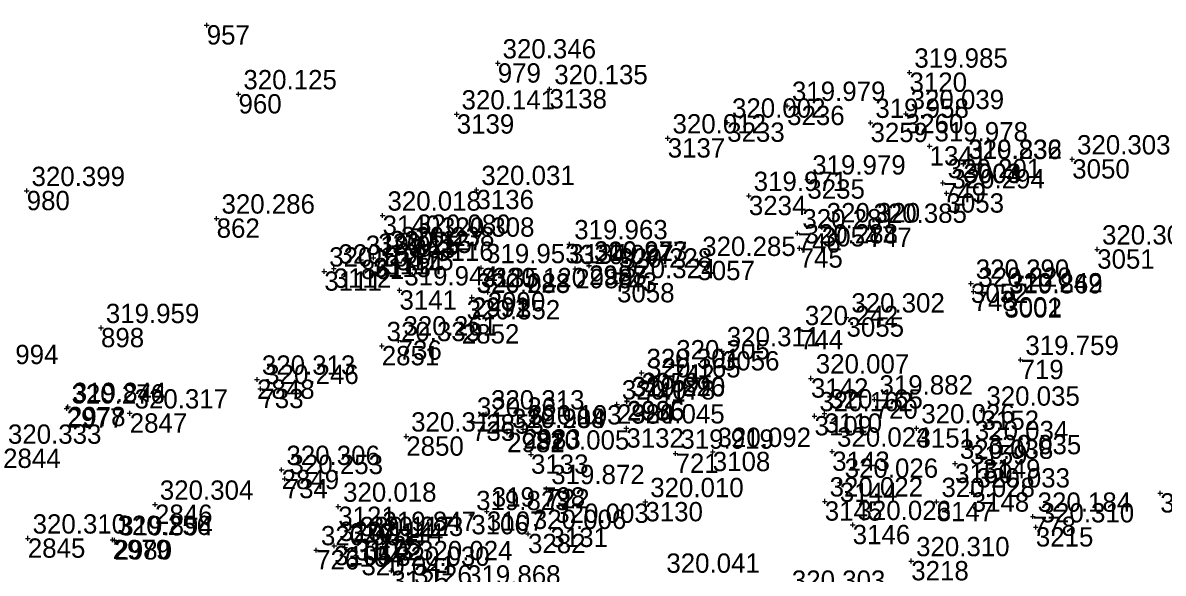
# Model space of a CAD drawing. Extents: x -829398 to -819400, y -1074439 to -1067977.
# Drawn here: x -821690.3 to -821619.6, y -1070226.2 to -1070192 of the extents above; entities that cross this region are included whole.
import ezdxf

# ---------------------------------------------------------------- set-up
doc = ezdxf.new("R2010")
doc.units = 0
for name, color, linetype in [('Vrstva 60', 7, 'Continuous'), ('Vrstva 61', 7, 'Continuous'), ('Čísla bodů_doměření_2012', 7, 'Continuous')]:
    doc.layers.add(name, color=color, linetype=linetype)

# ---------------------------------------------------------------- blocks, each defined once
blk = doc.blocks.new('BOD')
at = {"layer": 'Čísla bodů_doměření_2012'}
for p, q in [((-0.15, 0), (0.15, 0)), ((0, -0.15), (0, 0.15))]:
    blk.add_line(p, q, dxfattribs=at)

msp = doc.modelspace()

# ---------------------------------------------------------------- block references
at = {"layer": 'Vrstva 60'}
for p in [(-821678.921, -1070192.191), (-821678.921, -1070192.191), (-821678.921, -1070192.191), (-821678.921, -1070192.191), (-821660.862, -1070194.557), (-821660.862, -1070194.557), (-821660.862, -1070194.557), (-821660.862, -1070194.557), (-821635.311, -1070195.13), (-821635.311, -1070195.13), (-821635.311, -1070195.13), (-821635.311, -1070195.13), (-821676.947, -1070196.473), (-821676.947, -1070196.473), (-821676.947, -1070196.473), (-821676.947, -1070196.473), (-821657.655, -1070196.16), (-821657.655, -1070196.16), (-821657.655, -1070196.16), (-821657.655, -1070196.16), (-821642.906, -1070197.195), (-821642.906, -1070197.195), (-821642.906, -1070197.195), (-821642.906, -1070197.195), (-821663.407, -1070197.727), (-821663.407, -1070197.727), (-821663.407, -1070197.727), (-821663.407, -1070197.727), (-821635.541, -1070197.702), (-821635.541, -1070197.702), (-821635.541, -1070197.702), (-821635.541, -1070197.702), (-821646.625, -1070198.235), (-821646.625, -1070198.235), (-821646.625, -1070198.235), (-821646.625, -1070198.235), (-821637.731, -1070198.251), (-821637.731, -1070198.251), (-821637.731, -1070198.251), (-821637.731, -1070198.251), (-821650.317, -1070199.215), (-821650.317, -1070199.215), (-821650.317, -1070199.215), (-821650.317, -1070199.215), (-821634.061, -1070199.709), (-821634.061, -1070199.709), (-821634.061, -1070199.709), (-821634.061, -1070199.709), (-821631.968, -1070200.811), (-821631.968, -1070200.811), (-821631.968, -1070200.811), (-821631.968, -1070200.811), (-821631.947, -1070200.792), (-821631.947, -1070200.792), (-821631.947, -1070200.792), (-821631.947, -1070200.792), (-821625.215, -1070200.519), (-821625.215, -1070200.519), (-821625.215, -1070200.519), (-821625.215, -1070200.519), (-821662.183, -1070202.42), (-821662.183, -1070202.42), (-821662.183, -1070202.42), (-821662.183, -1070202.42), (-821641.649, -1070201.769), (-821641.649, -1070201.769), (-821641.649, -1070201.769), (-821641.649, -1070201.769), (-821633.241, -1070201.991), (-821633.241, -1070201.991), (-821633.241, -1070201.991), (-821633.241, -1070201.991), (-821690.093, -1070202.483), (-821690.093, -1070202.483), (-821690.093, -1070202.483), (-821690.093, -1070202.483), (-821645.282, -1070202.79), (-821645.282, -1070202.79), (-821645.282, -1070202.79), (-821645.282, -1070202.79), (-821633.016, -1070202.634), (-821633.016, -1070202.634), (-821633.016, -1070202.634), (-821633.016, -1070202.634), (-821678.305, -1070204.195), (-821678.305, -1070204.195), (-821678.305, -1070204.195), (-821678.305, -1070204.195), (-821668.007, -1070204.011), (-821668.007, -1070204.011), (-821668.007, -1070204.011), (-821668.007, -1070204.011), (-821642.26, -1070205.114), (-821642.26, -1070205.114), (-821642.26, -1070205.114), (-821642.26, -1070205.114), (-821640.751, -1070204.736), (-821640.751, -1070204.736), (-821640.751, -1070204.736), (-821640.751, -1070204.736), (-821637.848, -1070204.77), (-821637.848, -1070204.77), (-821637.848, -1070204.77), (-821637.848, -1070204.77), (-821666.166, -1070205.45), (-821666.166, -1070205.45), (-821666.166, -1070205.45), (-821666.166, -1070205.45), (-821664.684, -1070205.63), (-821664.684, -1070205.63), (-821664.684, -1070205.63), (-821664.684, -1070205.63), (-821656.417, -1070205.79), (-821656.417, -1070205.79), (-821656.417, -1070205.79), (-821656.417, -1070205.79), (-821668.576, -1070206.641), (-821668.576, -1070206.641), (-821668.576, -1070206.641), (-821668.576, -1070206.641), (-821667.837, -1070206.476), (-821667.837, -1070206.476), (-821667.837, -1070206.476), (-821667.837, -1070206.476), (-821667.172, -1070206.216), (-821667.172, -1070206.216), (-821667.172, -1070206.216), (-821667.172, -1070206.216), (-821642.128, -1070206.051), (-821642.128, -1070206.051), (-821642.128, -1070206.051), (-821642.128, -1070206.051), (-821623.665, -1070206.115), (-821623.665, -1070206.115), (-821623.665, -1070206.115), (-821623.665, -1070206.115), (-821671.039, -1070207.302), (-821671.039, -1070207.302), (-821671.039, -1070207.302), (-821671.039, -1070207.302), (-821669.349, -1070206.762), (-821669.349, -1070206.762), (-821669.349, -1070206.762), (-821669.349, -1070206.762), (-821661.887, -1070207.276), (-821661.887, -1070207.276), (-821661.887, -1070207.276), (-821661.887, -1070207.276), (-821656.054, -1070207.334), (-821656.054, -1070207.334), (-821656.054, -1070207.334), (-821656.054, -1070207.334), (-821655.196, -1070207.133), (-821655.196, -1070207.133), (-821655.196, -1070207.133), (-821655.196, -1070207.133), (-821655.19, -1070207.113), (-821655.19, -1070207.113), (-821655.19, -1070207.113), (-821655.19, -1070207.113), (-821648.474, -1070206.826), (-821648.474, -1070206.826), (-821648.474, -1070206.826), (-821648.474, -1070206.826), (-821671.624, -1070207.484), (-821671.624, -1070207.484), (-821671.624, -1070207.484), (-821671.624, -1070207.484), (-821653.653, -1070207.549), (-821653.653, -1070207.549), (-821653.653, -1070207.549), (-821653.653, -1070207.549), (-821666.961, -1070208.66), (-821666.961, -1070208.66), (-821666.961, -1070208.66), (-821666.961, -1070208.66), (-821661.483, -1070208.768), (-821661.483, -1070208.768), (-821661.483, -1070208.768), (-821661.483, -1070208.768), (-821653.459, -1070208.208), (-821653.459, -1070208.208), (-821653.459, -1070208.208), (-821653.459, -1070208.208), (-821631.5, -1070208.242), (-821631.5, -1070208.242), (-821631.5, -1070208.242), (-821631.5, -1070208.242), (-821631.339, -1070208.739), (-821631.339, -1070208.739), (-821631.339, -1070208.739), (-821631.339, -1070208.739), (-821662.47, -1070209.126), (-821662.47, -1070209.126), (-821662.47, -1070209.126), (-821662.47, -1070209.126), (-821662.465, -1070209.099), (-821662.465, -1070209.099), (-821662.465, -1070209.099), (-821662.465, -1070209.099), (-821629.431, -1070209.09), (-821629.431, -1070209.09), (-821629.431, -1070209.09), (-821629.431, -1070209.09), (-821629.423, -1070209.153), (-821629.423, -1070209.153), (-821629.423, -1070209.153), (-821629.423, -1070209.153), (-821663.09, -1070210.765), (-821663.09, -1070210.765), (-821663.09, -1070210.765), (-821663.09, -1070210.765), (-821639.221, -1070210.339), (-821639.221, -1070210.339), (-821639.221, -1070210.339), (-821639.221, -1070210.339), (-821685.482, -1070210.996), (-821685.482, -1070210.996), (-821685.482, -1070210.996), (-821685.482, -1070210.996), (-821642.105, -1070211.122), (-821642.105, -1070211.122), (-821642.105, -1070211.122), (-821642.105, -1070211.122), (-821668.059, -1070212.117), (-821668.059, -1070212.117), (-821668.059, -1070212.117), (-821668.059, -1070212.117), (-821667.013, -1070211.769), (-821667.013, -1070211.769), (-821667.013, -1070211.769), (-821667.013, -1070211.769), (-821646.951, -1070212.437), (-821646.951, -1070212.437), (-821646.951, -1070212.437), (-821646.951, -1070212.437), (-821628.423, -1070212.978), (-821628.423, -1070212.978), (-821628.423, -1070212.978), (-821628.423, -1070212.978), (-821650.087, -1070213.25), (-821650.087, -1070213.25), (-821650.087, -1070213.25), (-821650.087, -1070213.25), (-821675.798, -1070214.202), (-821675.798, -1070214.202), (-821675.798, -1070214.202), (-821675.798, -1070214.202), (-821651.933, -1070213.793), (-821651.933, -1070213.793), (-821651.933, -1070213.793), (-821651.933, -1070213.793), (-821651.893, -1070214.37), (-821651.893, -1070214.37), (-821651.893, -1070214.37), (-821651.893, -1070214.37), (-821641.428, -1070214.128), (-821641.428, -1070214.128), (-821641.428, -1070214.128), (-821641.428, -1070214.128), (-821675.591, -1070214.779), (-821675.591, -1070214.779), (-821675.591, -1070214.779), (-821675.591, -1070214.779), (-821653.463, -1070215.744), (-821653.463, -1070215.744), (-821653.463, -1070215.744), (-821653.463, -1070215.744), (-821652.847, -1070215.556), (-821652.847, -1070215.556), (-821652.847, -1070215.556), (-821652.847, -1070215.556), (-821652.846, -1070215.531), (-821652.846, -1070215.531), (-821652.846, -1070215.531), (-821652.846, -1070215.531), (-821637.474, -1070215.435), (-821637.474, -1070215.435), (-821637.474, -1070215.435), (-821637.474, -1070215.435), (-821687.611, -1070215.993), (-821687.611, -1070215.993), (-821687.611, -1070215.993), (-821687.611, -1070215.993), (-821687.531, -1070215.9), (-821687.531, -1070215.9), (-821687.531, -1070215.9), (-821687.531, -1070215.9), (-821683.699, -1070216.301), (-821683.699, -1070216.301), (-821683.699, -1070216.301), (-821683.699, -1070216.301), (-821661.581, -1070216.363), (-821661.581, -1070216.363), (-821661.581, -1070216.363), (-821661.581, -1070216.363), (-821641.205, -1070216.472), (-821641.205, -1070216.472), (-821641.205, -1070216.472), (-821641.205, -1070216.472), (-821640.586, -1070216.305), (-821640.586, -1070216.305), (-821640.586, -1070216.305), (-821640.586, -1070216.305), (-821630.842, -1070216.127), (-821630.842, -1070216.127), (-821630.842, -1070216.127), (-821630.842, -1070216.127), (-821662.454, -1070216.81), (-821662.454, -1070216.81), (-821662.454, -1070216.81), (-821662.454, -1070216.81), (-821659.282, -1070217.291), (-821659.282, -1070217.291), (-821659.282, -1070217.291), (-821659.282, -1070217.291), (-821652.883, -1070217.232), (-821652.883, -1070217.232), (-821652.883, -1070217.232), (-821652.883, -1070217.232), (-821634.879, -1070217.23), (-821634.879, -1070217.23), (-821634.879, -1070217.23), (-821634.879, -1070217.23), (-821666.538, -1070217.734), (-821666.538, -1070217.734), (-821666.538, -1070217.734), (-821666.538, -1070217.734), (-821660.284, -1070217.511), (-821660.284, -1070217.511), (-821660.284, -1070217.511), (-821660.284, -1070217.511), (-821660.275, -1070217.517), (-821660.275, -1070217.517), (-821660.275, -1070217.517), (-821660.275, -1070217.517), (-821647.52, -1070218.692), (-821647.52, -1070218.692), (-821647.52, -1070218.692), (-821647.52, -1070218.692), (-821640.107, -1070218.673), (-821640.107, -1070218.673), (-821640.107, -1070218.673), (-821640.107, -1070218.673), (-821631.559, -1070218.269), (-821631.559, -1070218.269), (-821631.559, -1070218.269), (-821631.559, -1070218.269), (-821658.799, -1070218.855), (-821658.799, -1070218.855), (-821658.799, -1070218.855), (-821658.799, -1070218.855), (-821649.828, -1070218.8), (-821649.828, -1070218.8), (-821649.828, -1070218.8), (-821649.828, -1070218.8), (-821632.488, -1070219.428), (-821632.488, -1070219.428), (-821632.488, -1070219.428), (-821632.488, -1070219.428), (-821630.755, -1070219.144), (-821630.755, -1070219.144), (-821630.755, -1070219.144), (-821630.755, -1070219.144), (-821674.276, -1070219.81), (-821674.276, -1070219.81), (-821674.276, -1070219.81), (-821674.276, -1070219.81), (-821674.082, -1070220.375), (-821674.082, -1070220.375), (-821674.082, -1070220.375), (-821674.082, -1070220.375), (-821639.634, -1070220.603), (-821639.634, -1070220.603), (-821639.634, -1070220.603), (-821639.634, -1070220.603), (-821657.843, -1070221), (-821657.843, -1070221), (-821657.843, -1070221), (-821657.843, -1070221), (-821631.454, -1070221.211), (-821631.454, -1070221.211), (-821631.454, -1070221.211), (-821631.454, -1070221.211), (-821619.749, -1070221.265), (-821619.749, -1070221.265), (-821619.749, -1070221.265), (-821619.749, -1070221.265), (-821682.131, -1070221.969), (-821682.131, -1070221.969), (-821682.131, -1070221.969), (-821682.131, -1070221.969), (-821670.76, -1070222.095), (-821670.76, -1070222.095), (-821670.76, -1070222.095), (-821670.76, -1070222.095), (-821651.702, -1070221.809), (-821651.702, -1070221.809), (-821651.702, -1070221.809), (-821651.702, -1070221.809), (-821640.569, -1070221.768), (-821640.569, -1070221.768), (-821640.569, -1070221.768), (-821640.569, -1070221.768), (-821633.628, -1070221.801), (-821633.628, -1070221.801), (-821633.628, -1070221.801), (-821633.628, -1070221.801), (-821662.504, -1070222.616), (-821662.504, -1070222.616), (-821662.504, -1070222.616), (-821662.504, -1070222.616), (-821661.536, -1070222.394), (-821661.536, -1070222.394), (-821661.536, -1070222.394), (-821661.536, -1070222.394), (-821627.659, -1070222.715), (-821627.659, -1070222.715), (-821627.659, -1070222.715), (-821627.659, -1070222.715), (-821657.592, -1070223.405), (-821657.592, -1070223.405), (-821657.592, -1070223.405), (-821657.592, -1070223.405), (-821638.838, -1070223.23), (-821638.838, -1070223.23), (-821638.838, -1070223.23), (-821638.838, -1070223.23), (-821627.472, -1070223.377), (-821627.472, -1070223.377), (-821627.472, -1070223.377), (-821627.472, -1070223.377), (-821690.024, -1070224.071), (-821690.024, -1070224.071), (-821690.024, -1070224.071), (-821690.024, -1070224.071), (-821684.759, -1070224.159), (-821684.759, -1070224.159), (-821684.759, -1070224.159), (-821684.759, -1070224.159), (-821684.647, -1070224.184), (-821684.647, -1070224.184), (-821684.647, -1070224.184), (-821684.647, -1070224.184), (-821669.716, -1070224.23), (-821669.716, -1070224.23), (-821669.716, -1070224.23), (-821669.716, -1070224.23), (-821669.099, -1070224.224), (-821669.099, -1070224.224), (-821669.099, -1070224.224), (-821669.099, -1070224.224), (-821668.316, -1070223.911), (-821668.316, -1070223.911), (-821668.316, -1070223.911), (-821668.316, -1070223.911), (-821658.984, -1070223.787), (-821658.984, -1070223.787), (-821658.984, -1070223.787), (-821658.984, -1070223.787), (-821672.134, -1070224.797), (-821672.134, -1070224.797), (-821672.134, -1070224.797), (-821672.134, -1070224.797), (-821671.006, -1070224.534), (-821671.006, -1070224.534), (-821671.006, -1070224.534), (-821671.006, -1070224.534), (-821670.344, -1070224.628), (-821670.344, -1070224.628), (-821670.344, -1070224.628), (-821670.344, -1070224.628), (-821666.047, -1070225.725), (-821666.047, -1070225.725), (-821666.047, -1070225.725), (-821666.047, -1070225.725), (-821635.203, -1070225.477), (-821635.203, -1070225.477), (-821635.203, -1070225.477), (-821635.203, -1070225.477), (-821667.464, -1070226.079), (-821667.464, -1070226.079), (-821667.464, -1070226.079), (-821667.464, -1070226.079)]:
    msp.add_blockref('BOD', p, dxfattribs=at)

# ---------------------------------------------------------------- texts
for s, p in [('957', (-821678.921, -1070193.391)), ('957', (-821678.921, -1070193.391)), ('979', (-821660.862, -1070195.757)), ('979', (-821660.862, -1070195.757)), ('3120', (-821635.311, -1070196.33)), ('960', (-821676.947, -1070197.673)), ('960', (-821676.947, -1070197.673)), ('3138', (-821657.655, -1070197.36)), ('3236', (-821642.906, -1070198.395)), ('3139', (-821663.407, -1070198.927)), ('3260', (-821635.541, -1070198.902)), ('3233', (-821646.625, -1070199.435)), ('3259', (-821637.731, -1070199.451)), ('3137', (-821650.317, -1070200.415)), ('1341', (-821634.061, -1070200.909)), ('3004', (-821631.968, -1070202.011)), ('3003', (-821631.947, -1070201.992)), ('3050', (-821625.215, -1070201.719)), ('3235', (-821641.649, -1070202.969)), ('749', (-821633.241, -1070203.191)), ('749', (-821633.241, -1070203.191)), ('980', (-821690.093, -1070203.683)), ('980', (-821690.093, -1070203.683)), ('3136', (-821662.183, -1070203.62)), ('3234', (-821645.282, -1070203.99)), ('3053', (-821633.016, -1070203.834)), ('862', (-821678.305, -1070205.395)), ('862', (-821678.305, -1070205.395)), ('3140', (-821668.007, -1070205.211)), ('746', (-821642.26, -1070206.314)), ('746', (-821642.26, -1070206.314)), ('3054', (-821640.751, -1070205.936)), ('747', (-821637.848, -1070205.97)), ('747', (-821637.848, -1070205.97)), ('863', (-821666.166, -1070206.65)), ('863', (-821666.166, -1070206.65)), ('3116', (-821664.684, -1070206.83)), ('3134', (-821656.417, -1070206.99)), ('3114', (-821667.837, -1070207.676)), ('3115', (-821667.172, -1070207.416)), ('745', (-821642.128, -1070207.251)), ('745', (-821642.128, -1070207.251)), ('3051', (-821623.665, -1070207.315)), ('861', (-821669.349, -1070207.962)), ('861', (-821669.349, -1070207.962)), ('3113', (-821668.576, -1070207.841)), ('2987', (-821655.196, -1070208.333)), ('2988', (-821655.19, -1070208.313)), ('3057', (-821648.474, -1070208.026)), ('3111', (-821671.624, -1070208.684)), ('3112', (-821671.039, -1070208.502)), ('3135', (-821661.887, -1070208.476)), ('2989', (-821656.054, -1070208.534)), ('743', (-821653.653, -1070208.749)), ('743', (-821653.653, -1070208.749)), ('3141', (-821666.961, -1070209.86)), ('3058', (-821653.459, -1070209.408)), ('3052', (-821631.5, -1070209.442)), ('2992', (-821662.47, -1070210.326)), ('2991', (-821662.465, -1070210.299)), ('2990', (-821661.483, -1070209.968)), ('748', (-821631.339, -1070209.939)), ('748', (-821631.339, -1070209.939)), ('3001', (-821629.431, -1070210.29)), ('3002', (-821629.423, -1070210.353)), ('2852', (-821663.09, -1070211.965)), ('3055', (-821639.221, -1070211.539)), ('898', (-821685.482, -1070212.196)), ('898', (-821685.482, -1070212.196)), ('744', (-821642.105, -1070212.322)), ('744', (-821642.105, -1070212.322)), ('2851', (-821668.059, -1070213.317)), ('736', (-821667.013, -1070212.969)), ('736', (-821667.013, -1070212.969)), ('3056', (-821646.951, -1070213.637)), ('742', (-821650.087, -1070214.45)), ('742', (-821650.087, -1070214.45)), ('719', (-821628.423, -1070214.178)), ('719', (-821628.423, -1070214.178)), ('2848', (-821675.798, -1070215.402)), ('3059', (-821651.933, -1070214.993)), ('3142', (-821641.428, -1070215.328)), ('733', (-821675.591, -1070215.979)), ('733', (-821675.591, -1070215.979)), ('741', (-821651.893, -1070215.57)), ('741', (-821651.893, -1070215.57)), ('2984', (-821653.463, -1070216.944)), ('2985', (-821652.847, -1070216.756)), ('2986', (-821652.846, -1070216.731)), ('720', (-821637.474, -1070216.635)), ('720', (-821637.474, -1070216.635)), ('2977', (-821687.611, -1070217.193)), ('2978', (-821687.531, -1070217.1)), ('2847', (-821683.699, -1070217.501)), ('2853', (-821661.581, -1070217.563)), ('3110', (-821640.586, -1070217.505)), ('3152', (-821630.842, -1070217.327)), ('735', (-821662.454, -1070218.01)), ('735', (-821662.454, -1070218.01)), ('3109', (-821641.205, -1070217.672)), ('2850', (-821666.538, -1070218.934)), ('2981', (-821660.284, -1070218.711)), ('2982', (-821660.275, -1070218.717)), ('2983', (-821659.282, -1070218.491)), ('3132', (-821652.883, -1070218.432)), ('3151', (-821634.879, -1070218.43)), ('2844', (-821691.556, -1070219.693)), ('3159', (-821631.559, -1070219.469)), ('3133', (-821658.799, -1070220.055)), ('721', (-821649.828, -1070220)), ('721', (-821649.828, -1070220)), ('3108', (-821647.52, -1070219.892)), ('3143', (-821640.107, -1070219.873)), ('3149', (-821630.755, -1070220.344)), ('2849', (-821674.276, -1070221.01)), ('3150', (-821632.488, -1070220.628)), ('734', (-821674.082, -1070221.575)), ('734', (-821674.082, -1070221.575)), ('3144', (-821639.634, -1070221.803)), ('722', (-821657.843, -1070222.2)), ('722', (-821657.843, -1070222.2)), ('3148', (-821631.454, -1070222.411)), ('3214', (-821619.749, -1070222.465)), ('2846', (-821682.131, -1070223.169)), ('3121', (-821670.76, -1070223.295)), ('3130', (-821651.702, -1070223.009)), ('3145', (-821640.569, -1070222.968)), ('3147', (-821633.628, -1070223.001)), ('3106', (-821662.504, -1070223.816)), ('3107', (-821661.536, -1070223.594)), ('778', (-821627.659, -1070223.915)), ('778', (-821627.659, -1070223.915)), ('3131', (-821657.592, -1070224.605)), ('3146', (-821638.838, -1070224.43)), ('3215', (-821627.472, -1070224.577)), ('2845', (-821690.024, -1070225.271)), ('2979', (-821684.759, -1070225.359)), ('2980', (-821684.647, -1070225.384)), ('3103', (-821669.716, -1070225.43)), ('3102', (-821669.099, -1070225.424)), ('725', (-821668.316, -1070225.111)), ('725', (-821668.316, -1070225.111)), ('3282', (-821658.984, -1070224.987)), ('726', (-821672.134, -1070225.997)), ('726', (-821672.134, -1070225.997)), ('3105', (-821671.006, -1070225.734)), ('3104', (-821670.344, -1070225.828)), ('3218', (-821635.203, -1070226.677)), ('3125', (-821667.464, -1070227.279)), ('3126', (-821666.047, -1070226.925))]:
    msp.add_text(s, height=1.2, dxfattribs=at).set_placement(p)
at = {"layer": 'Vrstva 61'}
for s, p in [('320.346', (-821660.562, -1070194.257)), ('319.985', (-821635.011, -1070194.83)), ('320.125', (-821676.647, -1070196.173)), ('320.135', (-821657.355, -1070195.86)), ('319.979', (-821642.606, -1070196.895)), ('320.141', (-821663.107, -1070197.427)), ('320.039', (-821635.241, -1070197.402)), ('320.002', (-821646.325, -1070197.935)), ('319.958', (-821637.431, -1070197.951)), ('320.012', (-821650.017, -1070198.915)), ('319.978', (-821633.761, -1070199.409)), ('320.236', (-821631.668, -1070200.511)), ('319.832', (-821631.647, -1070200.492)), ('320.303', (-821624.915, -1070200.219)), ('319.979', (-821641.349, -1070201.469)), ('320.201', (-821632.941, -1070201.691)), ('320.399', (-821689.793, -1070202.183)), ('320.031', (-821661.883, -1070202.12)), ('319.971', (-821644.982, -1070202.49)), ('320.294', (-821632.716, -1070202.334)), ('320.286', (-821678.005, -1070203.895)), ('320.018', (-821667.707, -1070203.711)), ('320.281', (-821641.96, -1070204.814)), ('320.320', (-821640.451, -1070204.436)), ('320.385', (-821637.548, -1070204.47)), ('320.080', (-821665.866, -1070205.15)), ('320.308', (-821664.384, -1070205.33)), ('319.963', (-821656.117, -1070205.49)), ('320.115', (-821668.276, -1070206.341)), ('320.127', (-821667.537, -1070206.176)), ('320.238', (-821666.872, -1070205.916)), ('320.288', (-821641.828, -1070205.751)), ('320.303', (-821623.365, -1070205.815)), ('320.109', (-821670.739, -1070207.002)), ('319.925', (-821669.049, -1070206.462)), ('319.953', (-821661.587, -1070206.976)), ('320.097', (-821655.754, -1070207.034)), ('320.227', (-821654.896, -1070206.833)), ('319.973', (-821654.89, -1070206.813)), ('320.285', (-821648.174, -1070206.526)), ('320.108', (-821671.324, -1070207.184)), ('320.228', (-821653.353, -1070207.249)), ('319.944', (-821666.661, -1070208.36)), ('320.324', (-821653.159, -1070207.908)), ('320.290', (-821631.2, -1070207.942)), ('320.220', (-821631.039, -1070208.439)), ('320.283', (-821662.17, -1070208.826)), ('320.028', (-821662.165, -1070208.799)), ('320.120', (-821661.183, -1070208.468)), ('320.242', (-821629.131, -1070208.79)), ('319.869', (-821629.123, -1070208.853)), ('320.352', (-821662.79, -1070210.465)), ('320.302', (-821638.921, -1070210.039)), ('319.959', (-821685.182, -1070210.696)), ('320.242', (-821641.805, -1070210.822)), ('320.333', (-821667.759, -1070211.817)), ('320.261', (-821666.713, -1070211.469)), ('320.311', (-821646.651, -1070212.137)), ('319.759', (-821628.123, -1070212.678)), ('319.994', (-821693.923, -1070213.243)), ('320.205', (-821649.787, -1070212.95)), ('320.313', (-821675.498, -1070213.902)), ('320.301', (-821651.633, -1070213.493)), ('320.165', (-821651.593, -1070214.07)), ('320.007', (-821641.128, -1070213.828)), ('320.246', (-821675.291, -1070214.479)), ('320.078', (-821653.163, -1070215.444)), ('319.896', (-821652.547, -1070215.256)), ('320.220', (-821652.546, -1070215.231)), ('319.882', (-821637.174, -1070215.135)), ('320.276', (-821687.311, -1070215.693)), ('319.844', (-821687.231, -1070215.6)), ('320.317', (-821683.399, -1070216.001)), ('320.313', (-821661.281, -1070216.063)), ('320.162', (-821640.905, -1070216.172)), ('320.165', (-821640.286, -1070216.005)), ('320.035', (-821630.542, -1070215.827)), ('320.261', (-821662.154, -1070216.51)), ('320.045', (-821652.583, -1070216.932)), ('320.026', (-821634.579, -1070216.93)), ('320.311', (-821666.238, -1070217.434)), ('320.208', (-821659.984, -1070217.211)), ('319.984', (-821659.975, -1070217.217)), ('320.103', (-821658.982, -1070216.991)), ('320.333', (-821691.256, -1070218.193)), ('320.024', (-821639.807, -1070218.373)), ('320.034', (-821631.259, -1070217.969)), ('320.005', (-821658.499, -1070218.555)), ('319.919', (-821649.528, -1070218.5)), ('320.092', (-821647.22, -1070218.392)), ('320.035', (-821630.455, -1070218.844)), ('320.306', (-821673.976, -1070219.51)), ('320.038', (-821632.188, -1070219.128)), ('320.253', (-821673.782, -1070220.075)), ('320.026', (-821639.334, -1070220.303)), ('319.872', (-821657.543, -1070220.7)), ('320.033', (-821631.154, -1070220.911)), ('320.304', (-821681.831, -1070221.669)), ('320.018', (-821670.46, -1070221.795)), ('320.010', (-821651.402, -1070221.509)), ('320.022', (-821640.269, -1070221.468)), ('320.028', (-821633.328, -1070221.501)), ('319.823', (-821662.204, -1070222.316)), ('319.798', (-821661.236, -1070222.094)), ('320.184', (-821627.359, -1070222.415)), ('320.003', (-821657.292, -1070223.105)), ('320.026', (-821638.538, -1070222.93)), ('320.310', (-821627.172, -1070223.077)), ('320.310', (-821689.724, -1070223.771)), ('320.256', (-821684.459, -1070223.859)), ('319.894', (-821684.347, -1070223.884)), ('320.117', (-821669.416, -1070223.93)), ('320.223', (-821668.799, -1070223.924)), ('319.847', (-821668.016, -1070223.611)), ('320.006', (-821658.684, -1070223.487)), ('320.001', (-821671.834, -1070224.497)), ('320.114', (-821670.706, -1070224.234)), ('320.114', (-821670.044, -1070224.328)), ('320.024', (-821665.747, -1070225.425)), ('320.310', (-821634.903, -1070225.177)), ('320.030', (-821667.164, -1070225.779)), ('320.041', (-821669.321, -1070226.361)), ('320.041', (-821650.4, -1070226.206)), ('319.868', (-821662.766, -1070226.94)), ('320.303', (-821642.612, -1070227.261))]:
    msp.add_text(s, height=1.2, dxfattribs=at).set_placement(p)

doc.saveas('drawing.dxf')
